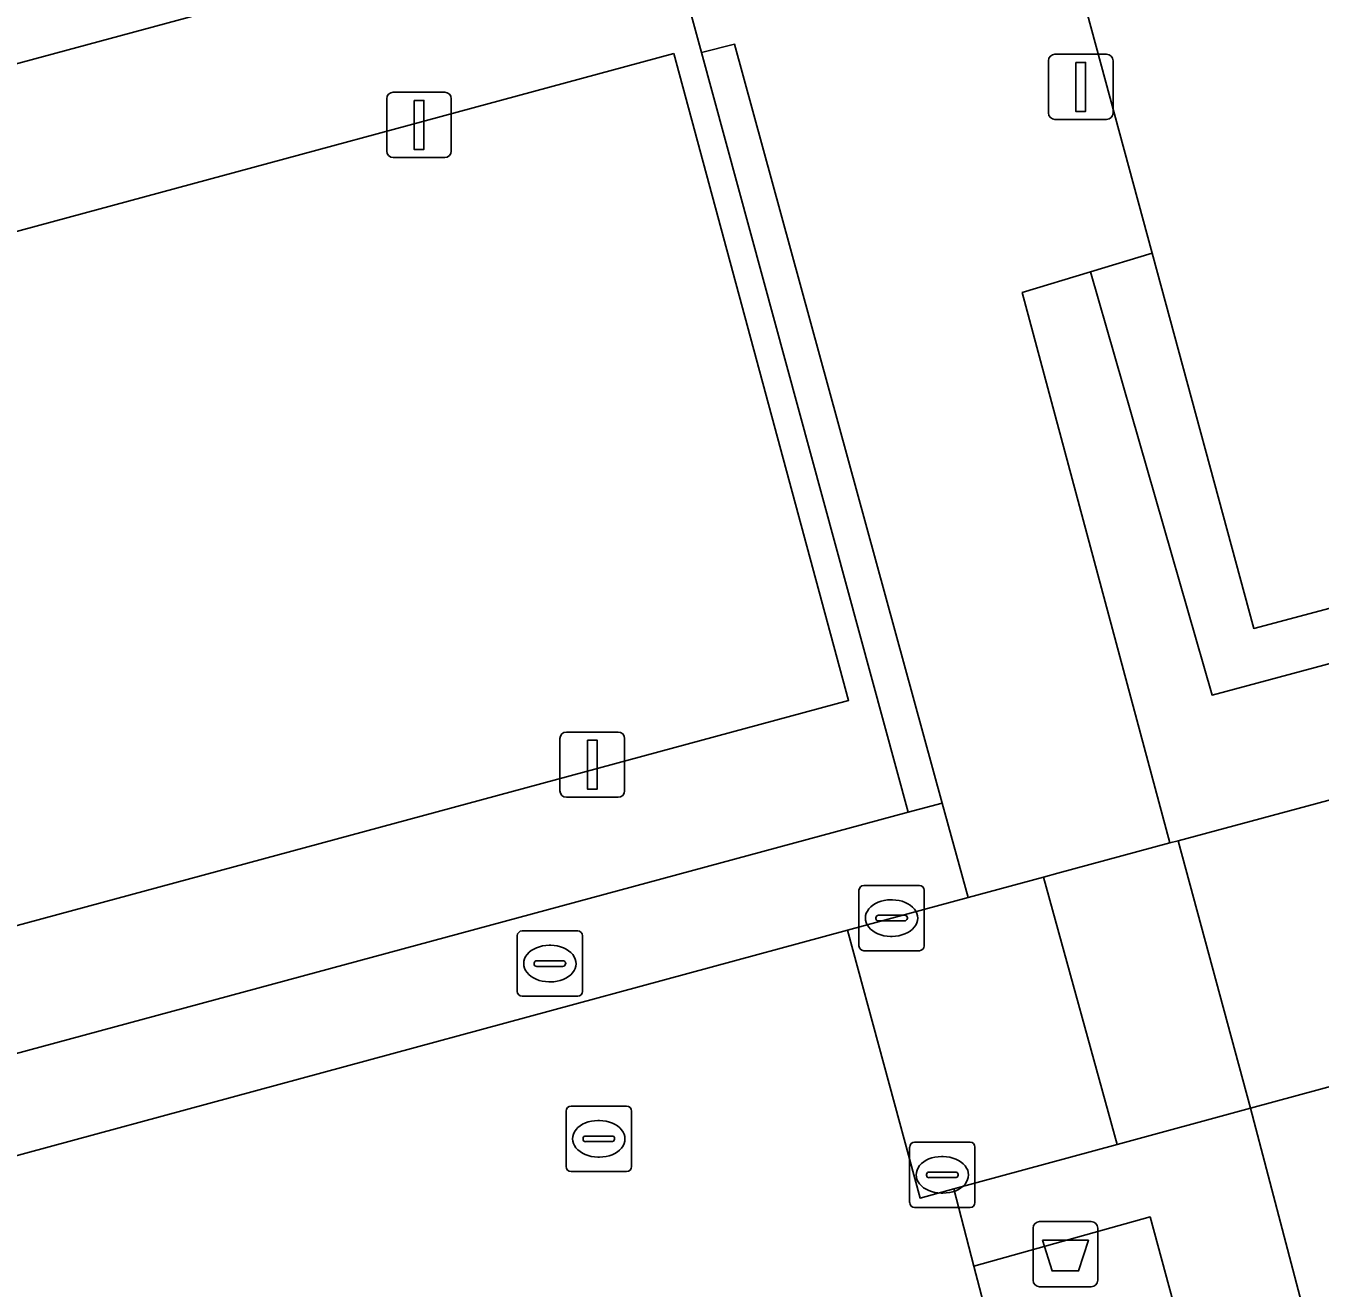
# Model space of a CAD drawing. Extents: x 159053 to 160042, y 380449 to 381423.
# Drawn here: x 159355.9 to 159375.74, y 380607.36 to 380626.71 of the extents above; entities that cross this region are included whole.
import ezdxf

# ---------------------------------------------------------------- set-up
doc = ezdxf.new("R2010")
doc.units = 0
for name, color, linetype in [('IMGEO_Afvalbak', 7, 'Continuous'), ('IMGEO_Groenvoorziening', 7, 'Continuous'), ('IMGEO_Haag', 7, 'Continuous'), ('IMGEO_Hek', 7, 'Continuous'), ('IMGEO_Kolk', 7, 'Continuous'), ('IMGEO_Lichtmast', 7, 'Continuous'), ('IMGEO_Rioolput', 7, 'Continuous'), ('IMGEO_Terreindeel_halfverhard', 7, 'Continuous'), ('IMGEO_Voetpad_gesloten', 7, 'Continuous'), ('IMGEO_Voetpad_open', 7, 'Continuous')]:
    doc.layers.add(name, color=color, linetype=linetype)

msp = doc.modelspace()

# ---------------------------------------------------------------- linework, layer by layer
at = {"layer": 'IMGEO_Afvalbak'}
for p, q in [((159371.339, 380607.484), (159371.339, 380608.284)), ((159371.339, 380608.284), (159371.339, 380607.484)), ((159371.439, 380608.384), (159372.229, 380608.384)), ((159372.229, 380608.384), (159371.439, 380608.384)), ((159372.329, 380608.284), (159372.329, 380607.484)), ((159372.329, 380607.484), (159372.329, 380608.284)), ((159372.229, 380607.384), (159371.439, 380607.384)), ((159371.439, 380607.384), (159372.229, 380607.384))]:
    msp.add_line(p, q, dxfattribs=at)
msp.add_lwpolyline([(159371.482, 380608.098), (159372.186, 380608.098), (159372.037, 380607.628), (159371.631, 380607.628), (159371.482, 380608.098)], dxfattribs=at)
for centre, start, end in [((159371.439, 380608.284), 90, 180), ((159371.439, 380608.284), 90, 180), ((159372.229, 380608.284), 0, 90), ((159372.229, 380608.284), 360, 90), ((159371.439, 380607.484), 180, 270), ((159371.439, 380607.484), 180, 270), ((159372.229, 380607.484), 270, 0), ((159372.229, 380607.484), 270, 0)]:
    msp.add_arc(centre, 0.1, start, end, dxfattribs=at)
at = {"layer": 'IMGEO_Groenvoorziening'}
for points in [[(159373.437, 380614.186), (159373.562, 380614.22), (159410.248, 380624.106), (159407.938, 380632.576), (159407.259, 380632.396), (159408.963, 380625.82), (159374.083, 380616.454), (159372.22, 380622.939), (159371.174, 380622.621)], [(159372.22, 380622.939), (159374.083, 380616.454), (159408.963, 380625.82), (159407.259, 380632.396), (159406.286, 380632.137), (159407.868, 380626.307), (159374.721, 380617.474), (159373.163, 380623.225)], [(159366.763, 380626.428), (159366.257, 380626.301), (159369.426, 380614.657), (159369.946, 380614.798)], [(159410.186, 380617.91), (159410.289, 380617.371), (159376.79, 380608.293), (159377.053, 380607.125), (159377.482, 380607.241), (159377.318, 380607.849), (159410.439, 380616.826), (159410.726, 380616.956), (159409.988, 380619.709), (159409.679, 380619.625), (159374.673, 380610.12), (159375.484, 380607.024), (159375.567, 380606.708), (159376.486, 380606.949), (159375.992, 380608.852)], [(159373.131, 380608.456), (159370.43, 380607.703), (159372.458, 380599.947), (159375.231, 380600.697)]]:
    msp.add_lwpolyline(points, close=True, dxfattribs=at)
msp.add_lwpolyline([(159351.357, 380608.203), (159368.494, 380612.849), (159370.342, 380613.35), (159369.946, 380614.798), (159369.426, 380614.657), (159349.049, 380609.144)], dxfattribs=at)
at = {"layer": 'IMGEO_Haag'}
msp.add_lwpolyline([(159372.22, 380622.939), (159374.083, 380616.454), (159408.963, 380625.82), (159407.259, 380632.396), (159406.286, 380632.137), (159407.868, 380626.307), (159374.721, 380617.474), (159373.163, 380623.225)], close=True, dxfattribs=at)
at = {"layer": 'IMGEO_Hek'}
for points in [[(159366.876, 380646.44), (159373.163, 380623.225)], [(159373.163, 380623.225), (159374.721, 380617.474), (159407.868, 380626.307), (159406.286, 380632.137)]]:
    msp.add_lwpolyline(points, dxfattribs=at)
at = {"layer": 'IMGEO_Kolk'}
for p, q in [((159368.669, 380612.609), (159368.669, 380613.461)), ((159368.744, 380613.535), (159369.596, 380613.535)), ((159369.67, 380613.461), (159369.67, 380612.609)), ((159369.157, 380613.315), (159369.182, 380613.315)), ((159368.928, 380613.029), (159368.928, 380613.041)), ((159369.366, 380612.992), (159368.968, 380612.992)), ((159368.971, 380613.078), (159369.369, 380613.078)), ((159369.412, 380613.041), (159369.412, 380613.029)), ((159369.18, 380612.755), (159369.155, 380612.755)), ((159369.596, 380612.535), (159368.744, 380612.535)), ((159369.522, 380609.6), (159370.374, 380609.6)), ((159369.447, 380608.674), (159369.447, 380609.526)), ((159370.448, 380609.526), (159370.448, 380608.674)), ((159369.935, 380609.38), (159369.96, 380609.38)), ((159369.706, 380609.094), (159369.706, 380609.106)), ((159370.144, 380609.057), (159369.746, 380609.057)), ((159369.749, 380609.143), (159370.147, 380609.143)), ((159370.19, 380609.106), (159370.19, 380609.094)), ((159369.958, 380608.82), (159369.933, 380608.82)), ((159370.374, 380608.6), (159369.522, 380608.6))]:
    msp.add_line(p, q, dxfattribs=at)
for points in [[(159368.669, 380612.609), (159368.669, 380613.461)], [(159368.744, 380613.535), (159369.596, 380613.535)], [(159369.67, 380613.461), (159369.67, 380612.609)], [(159369.596, 380612.535), (159368.744, 380612.535)], [(159369.522, 380609.6), (159370.374, 380609.6)], [(159369.447, 380608.674), (159369.447, 380609.526)], [(159370.448, 380609.526), (159370.448, 380608.674)], [(159370.374, 380608.6), (159369.522, 380608.6)]]:
    msp.add_lwpolyline(points, dxfattribs=at)
for centre, radius, start, end in [((159368.746, 380613.459), 0.0765, 91.552, 178.448), ((159368.746, 380613.459), 0.0765, 91.552, 178.448), ((159369.594, 380613.459), 0.0765, 1.552, 88.448), ((159369.594, 380613.459), 0.0765, 1.552, 88.448), ((159368.968, 380613.038), 0.0403, 85.8775, 175.7526), ((159368.965, 380613.028), 0.0366, 178.938, 274.7102), ((159369.369, 380613.035), 0.043, 264.8664, 352.4533), ((159369.373, 380613.04), 0.0386, 1.7309, 96.639), ((159368.746, 380612.611), 0.0765, 181.552, 268.448), ((159368.746, 380612.611), 0.0765, 181.552, 268.448), ((159369.594, 380612.611), 0.0765, 271.552, 358.448), ((159369.594, 380612.611), 0.0765, 271.552, 358.448), ((159369.524, 380609.524), 0.0765, 91.552, 178.448), ((159369.524, 380609.524), 0.0765, 91.552, 178.448), ((159370.372, 380609.524), 0.0765, 1.552, 88.448), ((159370.372, 380609.524), 0.0765, 1.552, 88.448), ((159369.746, 380609.103), 0.0403, 85.8775, 175.7526), ((159369.743, 380609.093), 0.0366, 178.938, 274.7102), ((159370.147, 380609.1), 0.043, 264.8664, 352.4533), ((159370.151, 380609.105), 0.0386, 1.7309, 96.639), ((159369.524, 380608.676), 0.0765, 181.552, 268.448), ((159369.524, 380608.676), 0.0765, 181.552, 268.448), ((159370.372, 380608.676), 0.0765, 271.552, 358.448), ((159370.372, 380608.676), 0.0765, 271.552, 358.448)]:
    msp.add_arc(centre, radius, start, end, dxfattribs=at)
for centre, major_axis, ratio, start_param, end_param in [((159369.156, 380613.035), (-0.387, 0.002), 0.722429, 4.712389, 7.853982), ((159369.181, 380613.035), (-0.39, 0.002), 0.717154, 1.570796, 4.712389), ((159369.934, 380609.1), (-0.387, 0.002), 0.722429, 4.712389, 7.853982), ((159369.959, 380609.1), (-0.39, 0.002), 0.717154, 1.570796, 4.712389)]:
    msp.add_ellipse(centre, major_axis=major_axis, ratio=ratio, start_param=start_param, end_param=end_param, dxfattribs=at)
at = {"layer": 'IMGEO_Lichtmast'}
for p, q in [((159371.674, 380626.274), (159372.464, 380626.274)), ((159372.464, 380626.274), (159371.674, 380626.274)), ((159371.574, 380625.374), (159371.574, 380626.174)), ((159371.574, 380626.174), (159371.574, 380625.374)), ((159372.564, 380626.174), (159372.564, 380625.374)), ((159372.564, 380625.374), (159372.564, 380626.174)), ((159361.532, 380625.691), (159362.322, 380625.691)), ((159362.322, 380625.691), (159361.532, 380625.691)), ((159361.432, 380624.791), (159361.432, 380625.591)), ((159361.432, 380625.591), (159361.432, 380624.791)), ((159362.422, 380625.591), (159362.422, 380624.791)), ((159362.422, 380624.791), (159362.422, 380625.591)), ((159372.464, 380625.274), (159371.674, 380625.274)), ((159371.674, 380625.274), (159372.464, 380625.274)), ((159362.322, 380624.691), (159361.532, 380624.691)), ((159361.532, 380624.691), (159362.322, 380624.691)), ((159364.088, 380614.986), (159364.088, 380615.786)), ((159364.088, 380615.786), (159364.088, 380614.986)), ((159364.188, 380615.886), (159364.978, 380615.886)), ((159364.978, 380615.886), (159364.188, 380615.886)), ((159365.078, 380615.786), (159365.078, 380614.986)), ((159365.078, 380614.986), (159365.078, 380615.786)), ((159364.978, 380614.886), (159364.188, 380614.886)), ((159364.188, 380614.886), (159364.978, 380614.886))]:
    msp.add_line(p, q, dxfattribs=at)
for points in [[(159371.994, 380626.149), (159372.144, 380626.149), (159372.144, 380625.399), (159371.994, 380625.399), (159371.994, 380626.149)], [(159361.852, 380625.566), (159362.002, 380625.566), (159362.002, 380624.816), (159361.852, 380624.816), (159361.852, 380625.566)], [(159364.508, 380615.761), (159364.658, 380615.761), (159364.658, 380615.011), (159364.508, 380615.011), (159364.508, 380615.761)]]:
    msp.add_lwpolyline(points, dxfattribs=at)
for centre, start, end in [((159371.674, 380626.174), 90, 180), ((159371.674, 380626.174), 90, 180), ((159372.464, 380626.174), 0, 90), ((159372.464, 380626.174), 360, 90), ((159361.532, 380625.591), 90, 180), ((159361.532, 380625.591), 90, 180), ((159362.322, 380625.591), 0, 90), ((159362.322, 380625.591), 360, 90), ((159371.674, 380625.374), 180, 270), ((159371.674, 380625.374), 180, 270), ((159372.464, 380625.374), 270, 0), ((159372.464, 380625.374), 270, 0), ((159361.532, 380624.791), 180, 270), ((159361.532, 380624.791), 180, 270), ((159362.322, 380624.791), 270, 0), ((159362.322, 380624.791), 270, 0), ((159364.188, 380615.786), 90, 180), ((159364.188, 380615.786), 90, 180), ((159364.978, 380615.786), 0, 90), ((159364.978, 380615.786), 360, 90), ((159364.188, 380614.986), 180, 270), ((159364.188, 380614.986), 180, 270), ((159364.978, 380614.986), 270, 0), ((159364.978, 380614.986), 270, 0)]:
    msp.add_arc(centre, 0.1, start, end, dxfattribs=at)
at = {"layer": 'IMGEO_Rioolput'}
for p, q in [((159363.507, 380612.838), (159364.359, 380612.838)), ((159363.432, 380611.912), (159363.432, 380612.764)), ((159363.92, 380612.618), (159363.945, 380612.618)), ((159364.433, 380612.764), (159364.433, 380611.912)), ((159363.734, 380612.381), (159364.132, 380612.381)), ((159363.691, 380612.332), (159363.691, 380612.344)), ((159364.129, 380612.295), (159363.731, 380612.295)), ((159364.175, 380612.344), (159364.175, 380612.332)), ((159363.943, 380612.058), (159363.918, 380612.058)), ((159364.359, 380611.838), (159363.507, 380611.838)), ((159364.182, 380609.226), (159364.182, 380610.078)), ((159364.257, 380610.152), (159365.109, 380610.152)), ((159365.183, 380610.078), (159365.183, 380609.226)), ((159364.67, 380609.932), (159364.695, 380609.932)), ((159364.441, 380609.646), (159364.441, 380609.658)), ((159364.879, 380609.609), (159364.481, 380609.609)), ((159364.484, 380609.695), (159364.882, 380609.695)), ((159364.925, 380609.658), (159364.925, 380609.646)), ((159364.693, 380609.372), (159364.668, 380609.372)), ((159365.109, 380609.152), (159364.257, 380609.152))]:
    msp.add_line(p, q, dxfattribs=at)
for points in [[(159363.507, 380612.838), (159364.359, 380612.838)], [(159363.432, 380611.912), (159363.432, 380612.764)], [(159364.433, 380612.764), (159364.433, 380611.912)], [(159364.359, 380611.838), (159363.507, 380611.838)], [(159364.182, 380609.226), (159364.182, 380610.078)], [(159364.257, 380610.152), (159365.109, 380610.152)], [(159365.183, 380610.078), (159365.183, 380609.226)], [(159365.109, 380609.152), (159364.257, 380609.152)]]:
    msp.add_lwpolyline(points, dxfattribs=at)
for centre, radius, start, end in [((159363.509, 380612.762), 0.0765, 91.552, 178.448), ((159363.509, 380612.762), 0.0765, 91.552, 178.448), ((159364.357, 380612.762), 0.0765, 1.552, 88.448), ((159364.357, 380612.762), 0.0765, 1.552, 88.448), ((159363.731, 380612.341), 0.0403, 85.8775, 175.7526), ((159364.136, 380612.343), 0.0386, 1.7309, 96.639), ((159363.728, 380612.331), 0.0366, 178.938, 274.7102), ((159364.132, 380612.338), 0.043, 264.8664, 352.4533), ((159363.509, 380611.914), 0.0765, 181.552, 268.448), ((159363.509, 380611.914), 0.0765, 181.552, 268.448), ((159364.357, 380611.914), 0.0765, 271.552, 358.448), ((159364.357, 380611.914), 0.0765, 271.552, 358.448), ((159364.259, 380610.076), 0.0765, 91.552, 178.448), ((159364.259, 380610.076), 0.0765, 91.552, 178.448), ((159365.107, 380610.076), 0.0765, 1.552, 88.448), ((159365.107, 380610.076), 0.0765, 1.552, 88.448), ((159364.481, 380609.655), 0.0403, 85.8775, 175.7526), ((159364.478, 380609.645), 0.0366, 178.938, 274.7102), ((159364.882, 380609.652), 0.043, 264.8664, 352.4533), ((159364.886, 380609.657), 0.0386, 1.7309, 96.639), ((159364.259, 380609.228), 0.0765, 181.552, 268.448), ((159364.259, 380609.228), 0.0765, 181.552, 268.448), ((159365.107, 380609.228), 0.0765, 271.552, 358.448), ((159365.107, 380609.228), 0.0765, 271.552, 358.448)]:
    msp.add_arc(centre, radius, start, end, dxfattribs=at)
for centre, major_axis, ratio, start_param, end_param in [((159363.919, 380612.338), (-0.387, 0.002), 0.722429, 4.712389, 7.853982), ((159363.944, 380612.338), (-0.39, 0.002), 0.717154, 1.570796, 4.712389), ((159364.669, 380609.652), (-0.387, 0.002), 0.722429, 4.712389, 7.853982), ((159364.694, 380609.652), (-0.39, 0.002), 0.717154, 1.570796, 4.712389)]:
    msp.add_ellipse(centre, major_axis=major_axis, ratio=ratio, start_param=start_param, end_param=end_param, dxfattribs=at)
at = {"layer": 'IMGEO_Terreindeel_halfverhard'}
for points in [[(159366.876, 380646.44), (159373.163, 380623.225), (159374.721, 380617.474), (159407.868, 380626.307), (159406.286, 380632.137), (159399.977, 380655.393), (159398.408, 380661.174), (159365.326, 380652.163)], [(159345.626, 380623.392), (159365.181, 380628.678), (159362.504, 380638.592), (159342.951, 380633.316)], [(159365.835, 380626.286), (159346.283, 380620.995), (159348.967, 380611.083), (159368.511, 380616.37)]]:
    msp.add_lwpolyline(points, close=True, dxfattribs=at)
at = {"layer": 'IMGEO_Voetpad_gesloten'}
for points in [[(159366.257, 380626.301), (159365.583, 380628.78), (159362.845, 380638.843), (159362.837, 380638.872), (159362.338, 380640.706), (159362.159, 380641.363), (159341.718, 380635.941), (159349.049, 380609.144), (159369.426, 380614.657)], [(159345.626, 380623.392), (159342.951, 380633.316), (159362.504, 380638.592), (159365.181, 380628.678)], [(159365.835, 380626.286), (159368.511, 380616.37), (159348.967, 380611.083), (159346.283, 380620.995)]]:
    msp.add_lwpolyline(points, close=True, dxfattribs=at)
at = {"layer": 'IMGEO_Voetpad_open'}
for points in [[(159366.876, 380646.44), (159365.979, 380646.21), (159361.794, 380645.121), (159361.702, 380645.097), (159362.838, 380640.836), (159362.338, 380640.706), (159362.837, 380638.872), (159362.845, 380638.843), (159363.354, 380638.98), (159366.072, 380628.912), (159365.583, 380628.78), (159366.257, 380626.301), (159366.763, 380626.428), (159369.946, 380614.798), (159370.342, 380613.35), (159371.497, 380613.663), (159371.717, 380613.723), (159373.437, 380614.186), (159371.174, 380622.621), (159372.22, 380622.939), (159373.163, 380623.225)], [(159448.732, 380630.229), (159448.832, 380630.256), (159447.721, 380634.204), (159412.512, 380624.716), (159410.248, 380624.106), (159373.562, 380614.22), (159374.673, 380610.12), (159409.679, 380619.625), (159409.988, 380619.709), (159415.113, 380621.101)], [(159371.497, 380613.663), (159372.629, 380609.565), (159374.673, 380610.12), (159373.562, 380614.22), (159373.437, 380614.186), (159371.717, 380613.723)], [(159371.497, 380613.663), (159370.342, 380613.35), (159368.494, 380612.849), (159369.608, 380608.744), (159370.122, 380608.884), (159372.629, 380609.565)]]:
    msp.add_lwpolyline(points, close=True, dxfattribs=at)
for points in [[(159378.727, 380559.561), (159378.96, 380559.642), (159378.627, 380560.909), (159382.736, 380562.106), (159381.743, 380565.708), (159378.59, 380577.165), (159372.458, 380599.947), (159370.43, 380607.703), (159370.122, 380608.884), (159369.608, 380608.744), (159368.494, 380612.849), (159351.357, 380608.203), (159350.078, 380607.857), (159348.899, 380607.537), (159349.047, 380607.148), (159347.263, 380606.676), (159345.349, 380606.17), (159346.774, 380601.426), (159346.947, 380600.826), (159349.47, 380601.52), (159364.058, 380605.534)], [(159375.484, 380607.024), (159374.673, 380610.12), (159372.629, 380609.565), (159370.122, 380608.884), (159370.43, 380607.703), (159373.131, 380608.456), (159375.231, 380600.697)]]:
    msp.add_lwpolyline(points, dxfattribs=at)

doc.saveas('drawing.dxf')
